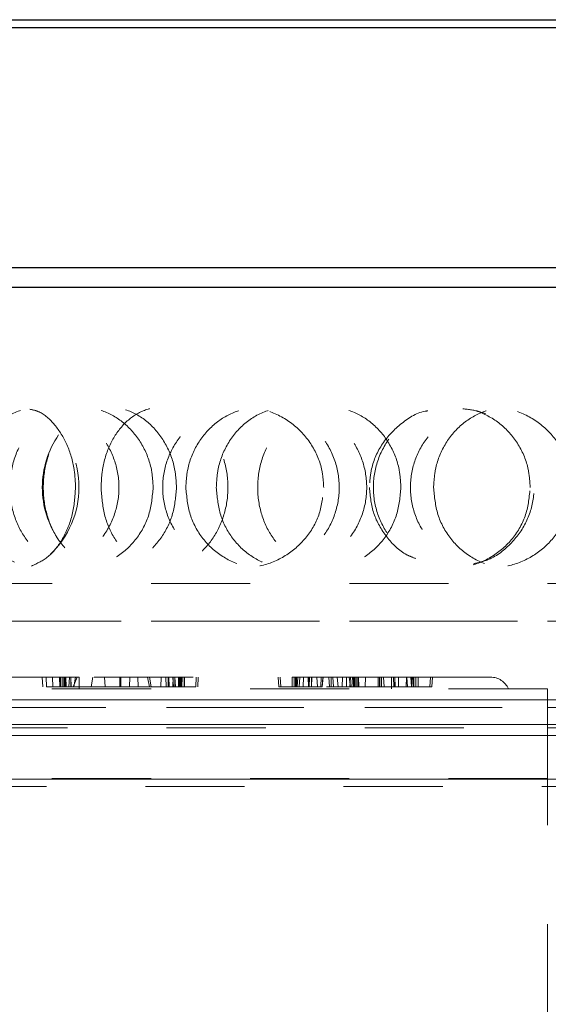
# Model space of a CAD drawing. Header units: inches. Extents: x 220 to 877, y 4 to 174.
# Tile 415 of 656: x 454.76 to 455.293, y 137.717 to 138.711. Entities that reach past the tile are written whole.
import ezdxf

# ---------------------------------------------------------------- set-up
doc = ezdxf.new("R2010")
doc.units = ezdxf.units.IN
doc.header["$LTSCALE"] = 0.5
doc.header["$MEASUREMENT"] = 0
doc.linetypes.add('HIDDEN', pattern=[0.225, 0.15, -0.075])
doc.layers.add('DSS-M-S', color=53, linetype='Continuous')
doc.layers.add('SVD-M-S', color=8, linetype='Continuous')

msp = doc.modelspace()

# ---------------------------------------------------------------- linework, layer by layer
at = {"layer": 'DSS-M-S', "linetype": 'Continuous', "lineweight": 25}
for p, q in [((454.18787, 138.71072), (456.20337, 138.71072)), ((454.17999, 138.70285), (456.21124, 138.70285)), ((453.65312, 138.46072), (456.73812, 138.46072)), ((453.63312, 138.44072), (456.75812, 138.44072))]:
    msp.add_line(p, q, dxfattribs=at)
at = {"layer": 'DSS-M-S', "linetype": 'HIDDEN', "lineweight": 18}
for p, q in [((455.19562, 138.70285), (454.17999, 138.70285)), ((456.11706, 138.70285), (454.27418, 138.70285)), ((456.21124, 138.70285), (454.43044, 138.70285)), ((456.36706, 138.70285), (454.52418, 138.70285)), ((456.21124, 138.70285), (455.19562, 138.70285)), ((455.19562, 138.44072), (453.63312, 138.44072)), ((456.75812, 138.44072), (453.88489, 138.44072)), ((456.25768, 138.44072), (454.13355, 138.44072)), ((456.50768, 138.44072), (454.38355, 138.44072)), ((456.75812, 138.44072), (455.19562, 138.44072))]:
    msp.add_line(p, q, dxfattribs=at)
for centre, start, end in [((454.7257, 138.23885), 313.91497, 46.07679), ((454.8762, 138.23885), 145.50835, 180), ((454.8762, 138.23885), 180, 214.33249)]:
    msp.add_arc(centre, 0.09375, start, end, dxfattribs=at)
for points, knots in [([(454.70803, 138.23885), (454.70881, 138.22986), (454.71038, 138.21189), (454.72258, 138.18795), (454.74077, 138.16948), (454.7641, 138.15849), (454.7901, 138.15646), (454.81583, 138.16397), (454.83796, 138.18029), (454.85358, 138.20333), (454.86082, 138.23012), (454.85917, 138.25749), (454.84912, 138.28258), (454.83186, 138.30299), (454.80914, 138.31658), (454.78335, 138.32162), (454.75749, 138.31717), (454.73467, 138.30353), (454.71779, 138.28237), (454.7092, 138.25947), (454.70835, 138.24457), (454.70803, 138.23885)], [0, 0, 0, 0, 0.0522157, 0.1044115, 0.1570574, 0.210861, 0.26571, 0.3210845, 0.3762664, 0.4305798, 0.4836779, 0.5357757, 0.58758, 0.6399184, 0.6933372, 0.74789, 0.8031685, 0.8584936, 0.913147, 0.9666429, 1, 1, 1, 1]), ([(454.89433, 138.23885), (454.89347, 138.22957), (454.89176, 138.21101), (454.87844, 138.18635), (454.85903, 138.16789), (454.83545, 138.1578), (454.81096, 138.15688), (454.78812, 138.16483), (454.76903, 138.18067), (454.75545, 138.20297), (454.74885, 138.22961), (454.75023, 138.25772), (454.75974, 138.28387), (454.7764, 138.30468), (454.79819, 138.31763), (454.82242, 138.32152), (454.84639, 138.31635), (454.86775, 138.30292), (454.88415, 138.28252), (454.89304, 138.25997), (454.89396, 138.2449), (454.89433, 138.23885)], [0, 0, 0, 0, 0.055225, 0.11047, 0.165214, 0.218636, 0.270798, 0.322373, 0.37429, 0.427286, 0.4816, 0.536923, 0.592546, 0.647628, 0.701503, 0.754023, 0.805689, 0.857398, 0.909992, 0.963889, 1, 1, 1, 1]), ([(454.91785, 138.23885), (454.91708, 138.22986), (454.91555, 138.21189), (454.90376, 138.18795), (454.88653, 138.16948), (454.86504, 138.15849), (454.84184, 138.15646), (454.81966, 138.16397), (454.80117, 138.18029), (454.78844, 138.20333), (454.78262, 138.23012), (454.78394, 138.25749), (454.79205, 138.28258), (454.80622, 138.30299), (454.82536, 138.31658), (454.84779, 138.32162), (454.87105, 138.31717), (454.89226, 138.30353), (454.90836, 138.28237), (454.91671, 138.25947), (454.91753, 138.24457), (454.91785, 138.23885)], [0, 0, 0, 0, 0.052216, 0.104411, 0.157057, 0.210861, 0.26571, 0.321084, 0.376266, 0.43058, 0.483678, 0.535776, 0.58758, 0.639918, 0.693337, 0.74789, 0.803169, 0.858494, 0.913147, 0.966643, 1, 1, 1, 1]), ([(454.84174, 138.23885), (454.84242, 138.22957), (454.84378, 138.21101), (454.85453, 138.18635), (454.87057, 138.16789), (454.89067, 138.1578), (454.91228, 138.15688), (454.93313, 138.16483), (454.9511, 138.18067), (454.9642, 138.20297), (454.97066, 138.22961), (454.9693, 138.25772), (454.96003, 138.28387), (454.94409, 138.30468), (454.92385, 138.31763), (454.90207, 138.32152), (454.88126, 138.31635), (454.86332, 138.30292), (454.8499, 138.28252), (454.84277, 138.25997), (454.84203, 138.2449), (454.84174, 138.23885)], [0, 0, 0, 0, 0.055225, 0.11047, 0.165214, 0.218636, 0.270798, 0.322373, 0.37429, 0.427286, 0.4816, 0.536923, 0.592546, 0.647628, 0.701503, 0.754023, 0.805689, 0.857398, 0.909992, 0.963889, 1, 1, 1, 1]), ([(455.06641, 138.23885), (455.06552, 138.22986), (455.06375, 138.21189), (455.05001, 138.18795), (455.02978, 138.16948), (455.00424, 138.15849), (454.97628, 138.15646), (454.94914, 138.16397), (454.9262, 138.18029), (454.91022, 138.20333), (454.90287, 138.23012), (454.90454, 138.25749), (454.91476, 138.28258), (454.93249, 138.30299), (454.95616, 138.31658), (454.98349, 138.32162), (455.01142, 138.31717), (455.03653, 138.30353), (455.05539, 138.28237), (455.06509, 138.25947), (455.06604, 138.24457), (455.06641, 138.23885)], [0, 0, 0, 0, 0.052216, 0.104411, 0.157057, 0.210861, 0.26571, 0.321084, 0.376266, 0.43058, 0.483678, 0.535776, 0.58758, 0.639918, 0.693337, 0.74789, 0.803169, 0.858494, 0.913147, 0.966643, 1, 1, 1, 1]), ([(454.92726, 138.23885), (454.92812, 138.22957), (454.92985, 138.21101), (454.9434, 138.18635), (454.96341, 138.16789), (454.98812, 138.1578), (455.01429, 138.15688), (455.03917, 138.16483), (455.06033, 138.18067), (455.0756, 138.20297), (455.08309, 138.22961), (455.08151, 138.25772), (455.07076, 138.28387), (455.05211, 138.30468), (455.02814, 138.31763), (455.00198, 138.32152), (454.9766, 138.31635), (454.95439, 138.30292), (454.93758, 138.28252), (454.92857, 138.25997), (454.92763, 138.2449), (454.92726, 138.23885)], [0, 0, 0, 0, 0.055225, 0.11047, 0.165214, 0.218636, 0.270798, 0.322373, 0.37429, 0.427286, 0.4816, 0.536923, 0.592546, 0.647628, 0.701503, 0.754023, 0.805689, 0.857398, 0.909992, 0.963889, 1, 1, 1, 1]), ([(454.95803, 138.23885), (454.95881, 138.22986), (454.96038, 138.21189), (454.97258, 138.18795), (454.99077, 138.16948), (455.0141, 138.15849), (455.0401, 138.15646), (455.06583, 138.16397), (455.08796, 138.18029), (455.10358, 138.20333), (455.11082, 138.23012), (455.10917, 138.25749), (455.09912, 138.28258), (455.08186, 138.30299), (455.05914, 138.31658), (455.03335, 138.32162), (455.00749, 138.31717), (454.98467, 138.30353), (454.96779, 138.28237), (454.9592, 138.25947), (454.95835, 138.24457), (454.95803, 138.23885)], [0, 0, 0, 0, 0.0522157, 0.1044115, 0.1570574, 0.210861, 0.26571, 0.3210845, 0.3762664, 0.4305798, 0.4836779, 0.5357757, 0.58758, 0.6399184, 0.6933372, 0.74789, 0.8031685, 0.8584936, 0.913147, 0.9666429, 1, 1, 1, 1]), ([(455.14433, 138.23885), (455.14347, 138.22957), (455.14176, 138.21101), (455.12844, 138.18635), (455.10903, 138.16789), (455.08545, 138.1578), (455.06096, 138.15688), (455.03812, 138.16483), (455.01903, 138.18067), (455.00545, 138.20297), (454.99885, 138.22961), (455.00023, 138.25772), (455.00974, 138.28387), (455.0264, 138.30468), (455.04819, 138.31763), (455.07242, 138.32152), (455.09639, 138.31635), (455.11775, 138.30292), (455.13415, 138.28252), (455.14304, 138.25997), (455.14396, 138.2449), (455.14433, 138.23885)], [0, 0, 0, 0, 0.055225, 0.11047, 0.165214, 0.218636, 0.270798, 0.322373, 0.37429, 0.427286, 0.4816, 0.536923, 0.592546, 0.647628, 0.701503, 0.754023, 0.805689, 0.857398, 0.909992, 0.963889, 1, 1, 1, 1]), ([(455.27475, 138.23885), (455.27385, 138.22957), (455.27205, 138.21101), (455.25796, 138.18635), (455.23725, 138.16789), (455.2118, 138.1578), (455.18503, 138.15688), (455.15974, 138.16483), (455.13834, 138.18067), (455.12297, 138.20297), (455.11546, 138.22961), (455.11703, 138.25772), (455.12784, 138.28387), (455.14664, 138.30468), (455.17093, 138.31763), (455.1976, 138.32152), (455.22365, 138.31635), (455.24657, 138.30292), (455.264, 138.28252), (455.27338, 138.25997), (455.27436, 138.2449), (455.27475, 138.23885)], [0, 0, 0, 0, 0.055225, 0.11047, 0.165214, 0.218636, 0.270798, 0.322373, 0.37429, 0.427286, 0.4816, 0.536923, 0.592546, 0.647628, 0.701503, 0.754023, 0.805689, 0.857398, 0.909992, 0.963889, 1, 1, 1, 1]), ([(455.31641, 138.23885), (455.31552, 138.22986), (455.31375, 138.21189), (455.30001, 138.18795), (455.27978, 138.16948), (455.25424, 138.15849), (455.22628, 138.15646), (455.19914, 138.16397), (455.1762, 138.18029), (455.16022, 138.20333), (455.15287, 138.23012), (455.15454, 138.25749), (455.16476, 138.28258), (455.18249, 138.30299), (455.20616, 138.31658), (455.23349, 138.32162), (455.26142, 138.31717), (455.28653, 138.30353), (455.30539, 138.28237), (455.31509, 138.25947), (455.31604, 138.24457), (455.31641, 138.23885)], [0, 0, 0, 0, 0.052216, 0.104411, 0.157057, 0.210861, 0.26571, 0.321084, 0.376266, 0.43058, 0.483678, 0.535776, 0.58758, 0.639918, 0.693337, 0.74789, 0.803169, 0.858494, 0.913147, 0.966643, 1, 1, 1, 1]), ([(455.17726, 138.23885), (455.17812, 138.22957), (455.17985, 138.21101), (455.1934, 138.18635), (455.21341, 138.16789), (455.23812, 138.1578), (455.26429, 138.15688), (455.28917, 138.16483), (455.31033, 138.18067), (455.3256, 138.20297), (455.33309, 138.22961), (455.33151, 138.25772), (455.32076, 138.28387), (455.30211, 138.30468), (455.27814, 138.31763), (455.25198, 138.32152), (455.2266, 138.31635), (455.20439, 138.30292), (455.18758, 138.28252), (455.17857, 138.25997), (455.17763, 138.2449), (455.17726, 138.23885)], [0, 0, 0, 0, 0.055225, 0.11047, 0.165214, 0.218636, 0.270798, 0.322373, 0.37429, 0.427286, 0.4816, 0.536923, 0.592546, 0.647628, 0.701503, 0.754023, 0.805689, 0.857398, 0.909992, 0.963889, 1, 1, 1, 1]), ([(454.76992, 138.31769), (454.77306, 138.31701), (454.78204, 138.31508), (454.7956, 138.30265), (454.80815, 138.2826), (454.81501, 138.25996), (454.81572, 138.24489), (454.81601, 138.23885)], [0, 0, 0, 0, 0.125219, 0.358011, 0.594786, 0.837431, 1, 1, 1, 1]), ([(455.17132, 138.31606), (455.17042, 138.31593), (455.16012, 138.31446), (455.14278, 138.30292), (455.12361, 138.28253), (455.11389, 138.25945), (455.11293, 138.24456), (455.11256, 138.23885)], [0, 0, 0, 0, 0.0262962, 0.2999835, 0.5703479, 0.8349861, 1, 1, 1, 1]), ([(455.21786, 138.16187), (455.22238, 138.16286), (455.23618, 138.16589), (455.25546, 138.18059), (455.27214, 138.20325), (455.27977, 138.23015), (455.27803, 138.25746), (455.26741, 138.28264), (455.249, 138.30277), (455.22781, 138.3156), (455.21278, 138.31746), (455.2069, 138.31819)], [0, 0, 0, 0, 0.0619672, 0.1892731, 0.3145754, 0.4370741, 0.5572647, 0.6767785, 0.7975244, 0.920763, 1, 1, 1, 1]), ([(454.81601, 138.23885), (454.81535, 138.22956), (454.81402, 138.21098), (454.80376, 138.18648), (454.78916, 138.16758), (454.7773, 138.16214), (454.7715, 138.15949)], [0, 0, 0, 0, 0.253986, 0.508067, 0.759839, 1, 1, 1, 1]), ([(455.11256, 138.23885), (455.11343, 138.22983), (455.11519, 138.21181), (455.12921, 138.18828), (455.14459, 138.1726), (455.15613, 138.1682), (455.1592, 138.16703)], [0, 0, 0, 0, 0.296405, 0.592696, 0.891543, 1, 1, 1, 1])]:
    msp.add_open_spline(points, degree=3, knots=knots, dxfattribs=at)
at = {"layer": 'SVD-M-S', "linetype": 'HIDDEN', "lineweight": 18}
for p, q in [((453.89235, 138.14183), (456.06205, 138.14183)), ((456.06205, 138.10383), (453.89235, 138.10383)), ((453.89235, 138.10383), (456.06205, 138.10383)), ((454.81972, 138.04734), (454.71965, 138.04734)), ((454.78283, 138.03749), (454.78232, 138.04734)), ((454.78283, 138.03749), (454.78232, 138.04734)), ((454.78283, 138.03749), (454.78232, 138.04734)), ((454.78283, 138.03749), (454.78232, 138.04734)), ((454.78283, 138.03749), (454.78232, 138.04734)), ((454.78283, 138.03749), (454.78232, 138.04734)), ((454.78677, 138.03749), (454.78625, 138.04734)), ((454.79308, 138.03749), (454.7929, 138.04734)), ((454.80003, 138.03749), (454.79963, 138.04734)), ((454.79963, 138.04734), (454.80889, 138.04734)), ((454.79998, 138.03749), (454.79997, 138.04734)), ((454.79998, 138.03749), (454.79997, 138.04734)), ((454.80108, 138.03749), (454.8008, 138.04734)), ((454.80102, 138.03749), (454.80102, 138.04734)), ((454.80102, 138.03749), (454.80102, 138.04734)), ((454.80121, 138.03749), (454.8012, 138.04734)), ((454.80121, 138.03749), (454.8012, 138.04734)), ((454.80305, 138.03749), (454.80305, 138.04734)), ((454.80305, 138.03749), (454.80305, 138.04734)), ((454.80465, 138.03749), (454.80465, 138.04734)), ((454.80508, 138.03749), (454.80508, 138.04734)), ((454.80542, 138.03749), (454.80594, 138.04734)), ((454.80647, 138.03749), (454.80634, 138.04734)), ((454.80647, 138.03749), (454.80634, 138.04734)), ((454.80647, 138.03749), (454.80634, 138.04734)), ((454.80647, 138.03749), (454.80634, 138.04734)), ((454.80936, 138.03749), (454.80987, 138.04734)), ((454.81129, 138.03749), (454.8111, 138.04734)), ((454.81147, 138.03749), (454.81129, 138.04734)), ((454.81362, 138.03749), (454.81775, 138.04734)), ((454.81425, 138.03749), (454.81578, 138.04734)), ((454.81972, 138.04734), (454.81972, 138.03553)), ((455.13468, 138.04734), (454.81972, 138.04734)), ((454.81972, 138.03553), (454.81972, 138.04734)), ((454.83178, 138.03749), (454.8335, 138.04734)), ((454.84582, 138.03749), (454.84531, 138.04734)), ((454.86062, 138.03749), (454.86062, 138.04734)), ((454.86062, 138.03749), (454.86062, 138.04734)), ((454.86062, 138.03749), (454.86062, 138.04734)), ((454.86084, 138.03749), (454.86084, 138.04734)), ((454.86146, 138.03749), (454.86146, 138.04734)), ((454.86167, 138.03749), (454.86167, 138.04734)), ((454.87038, 138.03749), (454.8709, 138.04734)), ((454.87929, 138.03749), (454.87877, 138.04734)), ((454.89061, 138.03749), (454.88861, 138.04734)), ((454.89229, 138.03749), (454.89058, 138.04734)), ((454.90188, 138.03749), (454.90239, 138.04734)), ((454.90737, 138.03749), (454.90698, 138.04734)), ((454.90954, 138.03749), (454.90935, 138.04734)), ((454.91037, 138.03749), (454.91018, 138.04734)), ((454.91472, 138.03749), (454.9142, 138.04734)), ((454.91423, 138.03749), (454.91436, 138.04734)), ((454.91423, 138.03749), (454.91436, 138.04734)), ((454.91423, 138.03749), (454.91436, 138.04734)), ((454.91669, 138.03749), (454.91617, 138.04734)), ((454.9162, 138.03749), (454.9162, 138.04734)), ((454.91974, 138.03749), (454.91974, 138.04734)), ((454.92056, 138.03749), (454.92076, 138.04734)), ((454.92097, 138.03749), (454.92116, 138.04734)), ((454.921, 138.03749), (454.921, 138.04734)), ((454.921, 138.03749), (454.921, 138.04734)), ((454.92127, 138.03749), (454.92128, 138.04734)), ((454.92127, 138.03749), (454.92128, 138.04734)), ((454.92142, 138.03749), (454.92171, 138.04734)), ((454.92213, 138.03749), (454.92214, 138.04734)), ((454.92222, 138.03749), (454.92223, 138.04734)), ((454.92241, 138.03749), (454.92242, 138.04734)), ((454.92241, 138.03749), (454.92242, 138.04734)), ((454.9225, 138.03749), (454.92251, 138.04734)), ((454.9225, 138.03749), (454.92251, 138.04734)), ((454.92314, 138.03749), (454.92352, 138.04734)), ((454.92567, 138.03749), (454.92568, 138.04734)), ((454.92586, 138.03749), (454.92586, 138.04734)), ((454.93731, 138.03749), (454.93783, 138.04734)), ((454.93928, 138.03749), (454.9398, 138.04734)), ((454.93928, 138.03749), (454.9398, 138.04734)), ((454.93928, 138.03749), (454.9398, 138.04734)), ((454.93928, 138.03749), (454.9398, 138.04734)), ((454.93928, 138.03749), (454.9398, 138.04734)), ((454.93928, 138.03749), (454.9398, 138.04734)), ((454.93928, 138.03749), (454.9398, 138.04734)), ((454.93928, 138.03749), (454.9398, 138.04734)), ((454.93928, 138.03749), (454.9398, 138.04734)), ((454.93928, 138.03749), (454.9398, 138.04734)), ((455.02102, 138.03749), (455.0205, 138.04734)), ((455.02102, 138.03749), (455.0205, 138.04734)), ((455.02102, 138.03749), (455.0205, 138.04734)), ((455.02299, 138.03749), (455.02247, 138.04734)), ((455.03443, 138.03749), (455.03444, 138.04734)), ((455.03456, 138.03749), (455.03456, 138.04734)), ((455.03648, 138.03749), (455.03647, 138.04734)), ((455.03788, 138.03749), (455.03788, 138.04734)), ((455.03905, 138.03749), (455.03896, 138.04734)), ((455.03967, 138.03749), (455.04019, 138.04734)), ((455.04164, 138.03749), (455.04216, 138.04734)), ((455.04558, 138.03749), (455.04609, 138.04734)), ((455.05089, 138.03749), (455.05068, 138.04734)), ((455.05179, 138.03749), (455.0516, 138.04734)), ((455.05184, 138.03749), (455.05212, 138.04734)), ((455.05394, 138.03749), (455.05394, 138.04734)), ((455.05418, 138.03749), (455.05437, 138.04734)), ((455.06006, 138.03749), (455.0596, 138.04734)), ((455.06006, 138.03749), (455.0596, 138.04734)), ((455.06348, 138.03749), (455.06381, 138.04734)), ((455.06476, 138.03749), (455.06578, 138.04734)), ((455.06483, 138.03749), (455.06535, 138.04734)), ((455.0722, 138.03749), (455.07169, 138.04734)), ((455.0739, 138.03749), (455.0739, 138.04734)), ((455.07614, 138.03749), (455.07562, 138.04734)), ((455.08102, 138.03749), (455.08005, 138.04734)), ((455.08495, 138.03749), (455.08546, 138.04734)), ((455.08937, 138.03749), (455.08928, 138.04734)), ((455.08937, 138.03749), (455.08928, 138.04734)), ((455.09359, 138.03749), (455.09211, 138.04734)), ((455.09282, 138.03749), (455.09334, 138.04734)), ((455.09479, 138.03749), (455.09531, 138.04734)), ((455.09642, 138.03749), (455.09641, 138.04734)), ((455.09703, 138.03749), (455.09703, 138.04734)), ((455.09703, 138.03749), (455.09703, 138.04734)), ((455.09786, 138.03749), (455.09786, 138.04734)), ((455.09786, 138.03749), (455.09786, 138.04734)), ((455.09909, 138.03749), (455.09909, 138.04734)), ((455.09909, 138.03749), (455.09909, 138.04734)), ((455.10084, 138.03749), (455.10084, 138.04734)), ((455.10084, 138.03749), (455.10084, 138.04734)), ((455.10168, 138.03749), (455.10167, 138.04734)), ((455.10808, 138.03749), (455.10859, 138.04734)), ((455.12123, 138.03749), (455.12124, 138.04734)), ((455.12283, 138.03749), (455.12284, 138.04734)), ((455.12431, 138.03749), (455.12431, 138.04734)), ((455.12443, 138.03749), (455.12443, 138.04734)), ((455.12465, 138.03749), (455.12465, 138.04734)), ((455.12732, 138.03749), (455.1268, 138.04734)), ((455.23475, 138.04734), (455.13468, 138.04734)), ((455.13468, 138.04734), (455.13468, 138.03553)), ((455.13468, 138.03553), (455.13468, 138.04734)), ((455.13708, 138.03749), (455.13686, 138.04734)), ((455.13806, 138.03749), (455.13806, 138.04734)), ((455.13858, 138.03749), (455.13825, 138.04734)), ((455.14178, 138.03749), (455.14197, 138.04734)), ((455.14971, 138.03749), (455.14996, 138.04734)), ((455.15094, 138.03749), (455.15043, 138.04734)), ((455.15488, 138.03749), (455.15436, 138.04734)), ((455.15488, 138.03749), (455.15436, 138.04734)), ((455.15516, 138.03749), (455.15516, 138.04734)), ((455.15685, 138.03749), (455.15633, 138.04734)), ((455.15729, 138.03749), (455.15728, 138.04734)), ((455.15934, 138.03749), (455.15935, 138.04734)), ((455.16187, 138.03749), (455.16187, 138.04734)), ((455.17353, 138.03749), (455.17405, 138.04734)), ((455.1755, 138.03749), (455.17602, 138.04734)), ((455.1755, 138.03749), (455.17602, 138.04734)), ((455.1755, 138.03749), (455.17602, 138.04734)), ((455.1755, 138.03749), (455.17602, 138.04734)), ((455.29216, 138.03553), (454.30791, 138.03553)), ((455.29216, 138.03553), (455.29216, 137.99959)), ((455.29216, 137.99959), (455.29216, 138.03553)), ((455.44705, 138.03553), (455.29216, 138.03553)), ((455.29216, 138.02433), (455.29216, 138.03553)), ((455.29216, 138.03553), (455.29216, 138.02433)), ((455.29216, 138.01687), (455.29216, 138.03553)), ((454.30791, 138.02433), (455.29216, 138.02433)), ((455.29216, 138.02433), (454.30791, 138.02433)), ((454.66224, 138.02433), (455.64649, 138.02433)), ((455.64649, 138.02433), (454.66224, 138.02433)), ((455.29216, 138.02433), (455.45885, 138.02433)), ((455.29216, 138.02433), (455.29216, 137.94456)), ((455.3735, 138.02433), (455.29216, 138.02433)), ((455.29216, 138.02433), (455.29216, 137.94456)), ((454.30791, 138.01687), (455.29216, 138.01687)), ((455.64649, 138.01687), (454.66224, 138.01687)), ((455.29216, 138.01687), (455.31357, 138.01687)), ((455.29216, 138.01687), (455.29216, 137.94456)), ((455.29216, 137.99959), (454.30791, 137.99959)), ((454.30791, 137.99959), (455.29216, 137.99959)), ((454.30791, 137.99616), (455.29216, 137.99616)), ((455.64649, 137.99959), (454.66224, 137.99959)), ((454.66224, 137.99959), (455.64649, 137.99959)), ((455.29216, 137.99959), (455.29216, 137.94498)), ((455.46258, 137.99959), (455.29216, 137.99959)), ((455.29216, 137.99959), (455.37371, 137.99959)), ((455.29216, 137.99959), (455.29216, 137.94498)), ((455.29216, 137.98842), (455.29216, 137.99616)), ((455.29216, 137.99616), (455.433, 137.99616)), ((455.29216, 137.98842), (455.29216, 137.99616)), ((455.29216, 137.98842), (454.30791, 137.98842)), ((454.30791, 137.98842), (455.29216, 137.98842)), ((455.64649, 137.98842), (454.66224, 137.98842)), ((454.66224, 137.98842), (455.64649, 137.98842)), ((455.29216, 137.98842), (455.29216, 137.9371)), ((455.44087, 137.98842), (455.29216, 137.98842)), ((455.29216, 137.98842), (455.39148, 137.98842)), ((455.29216, 136.09817), (455.29216, 137.98842)), ((455.29216, 137.94498), (454.30791, 137.94498)), ((455.29216, 137.94456), (454.30791, 137.94456)), ((454.30791, 137.94456), (455.29216, 137.94456)), ((455.29216, 137.94456), (454.30791, 137.94456)), ((454.66224, 137.94456), (455.64649, 137.94456)), ((455.64649, 137.94456), (454.66224, 137.94456)), ((454.66224, 137.94456), (455.64649, 137.94456)), ((455.46735, 137.94498), (455.29216, 137.94498)), ((455.29216, 137.94456), (455.29216, 137.9371)), ((455.46303, 137.94456), (455.29216, 137.94456)), ((455.29216, 137.94456), (455.36932, 137.94456)), ((455.29216, 137.94456), (455.29216, 137.9371)), ((455.31736, 137.94456), (455.29216, 137.94456)), ((455.29216, 137.9371), (455.29216, 137.94456)), ((453.88653, 137.9371), (456.06787, 137.9371)), ((453.88658, 137.9371), (456.06782, 137.9371))]:
    msp.add_line(p, q, dxfattribs=at)
msp.add_arc((455.23475, 138.02765), 0.01969, 23.57818, 90, dxfattribs=at)
for points, knots in [([(454.80508, 138.03749), (454.8023, 138.03749), (454.79685, 138.03749), (454.78975, 138.03749), (454.78703, 138.03749), (454.78686, 138.03749), (454.78677, 138.03749)], [0, 0, 0, 0, 0.284224, 0.558008, 0.776423, 1, 1, 1, 1]), ([(454.80003, 138.03749), (454.8046, 138.03749), (454.81376, 138.03749), (454.83524, 138.03749), (454.85164, 138.03749), (454.86167, 138.03749)], [0, 0, 0, 0, 0.2794354, 0.5592126, 1, 1, 1, 1]), ([(454.86167, 138.03749), (454.87463, 138.03749), (454.89771, 138.03749), (454.91539, 138.03749), (454.92314, 138.03749)], [0, 0, 0, 0, 0.561452, 1, 1, 1, 1]), ([(454.93731, 138.03749), (454.93724, 138.03749), (454.9371, 138.03749), (454.93546, 138.03749), (454.93067, 138.03749), (454.92358, 138.03749), (454.91868, 138.03749), (454.9162, 138.03749)], [0, 0, 0, 0, 0.18946, 0.375027, 0.556997, 0.775722, 1, 1, 1, 1]), ([(455.02102, 138.03749), (455.02145, 138.03749), (455.0223, 138.03749), (455.0301, 138.03749), (455.041, 138.03749), (455.04964, 138.03749), (455.05394, 138.03749)], [0, 0, 0, 0, 0.281725, 0.562372, 0.782147, 1, 1, 1, 1]), ([(455.05394, 138.03749), (455.05553, 138.03749), (455.05872, 138.03749), (455.06227, 138.03749), (455.06454, 138.03749), (455.06473, 138.03749), (455.06483, 138.03749)], [0, 0, 0, 0, 0.279711, 0.559877, 0.778913, 1, 1, 1, 1]), ([(455.06914, 138.03749), (455.071, 138.03749), (455.07883, 138.03749), (455.0872, 138.03749), (455.09359, 138.03749)], [0, 0, 0, 0, 0.237172, 1, 1, 1, 1]), ([(455.07614, 138.03749), (455.07701, 138.03749), (455.07876, 138.03749), (455.09229, 138.03749), (455.10836, 138.03749), (455.11922, 138.03749), (455.12465, 138.03749)], [0, 0, 0, 0, 0.279283, 0.558244, 0.778895, 1, 1, 1, 1]), ([(455.12465, 138.03749), (455.13227, 138.03749), (455.14748, 138.03749), (455.16465, 138.03749), (455.17413, 138.03749), (455.17504, 138.03749), (455.1755, 138.03749)], [0, 0, 0, 0, 0.279828, 0.558869, 0.77913, 1, 1, 1, 1]), ([(455.1755, 138.03749), (455.17519, 138.03749), (455.1747, 138.03749), (455.16856, 138.03749), (455.16623, 138.03749)], [0, 0, 0, 0, 0.620687, 1, 1, 1, 1])]:
    msp.add_open_spline(points, degree=3, knots=knots, dxfattribs=at)

doc.saveas('drawing.dxf')
